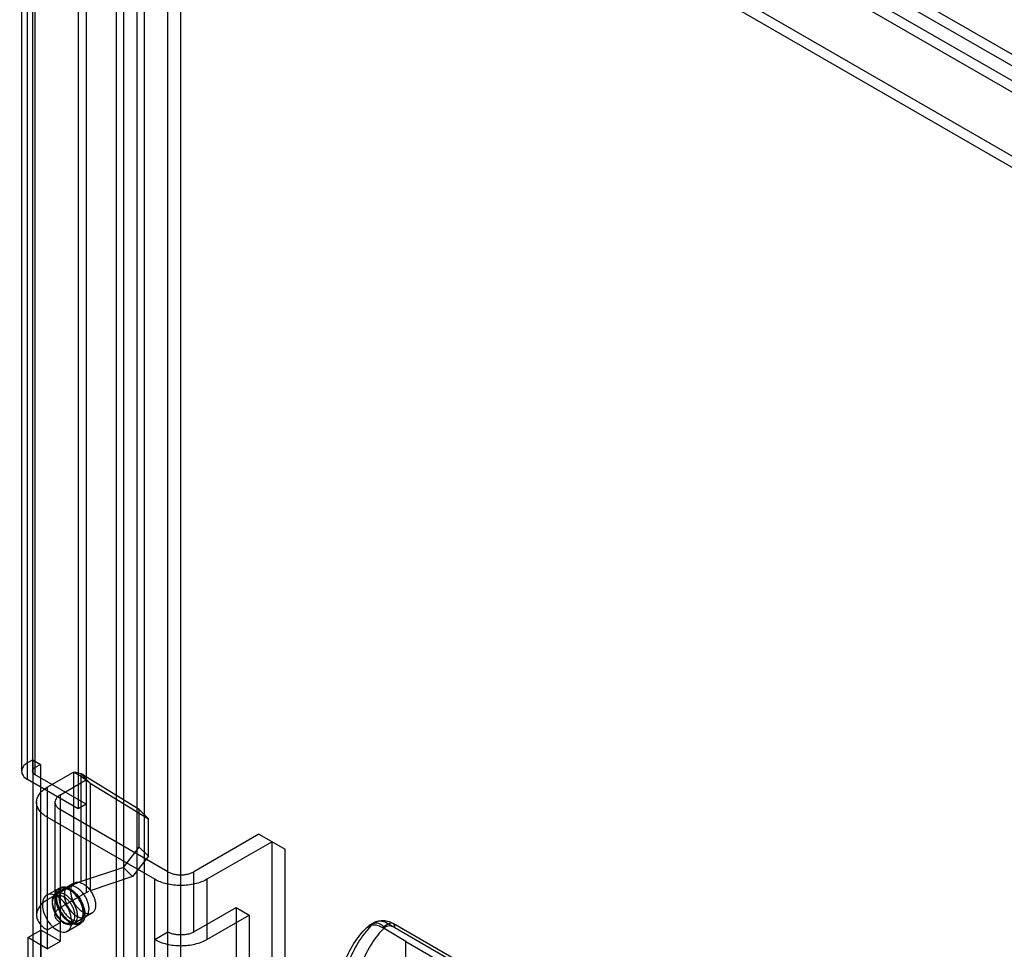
# Model space of a CAD drawing. Header units: millimetres. Extents: x 188 to 1028, y 131 to 1566.
# Tile 321 of 326: x 599 to 706, y 1359 to 1459. Entities that reach past the tile are written whole.
import ezdxf

# ---------------------------------------------------------------- set-up
doc = ezdxf.new("R2010")
doc.units = ezdxf.units.MM
doc.header["$LTSCALE"] = 110.325218
doc.layers.get('0').update_dxf_attribs({"linetype": 'CONTINUOUS'})

msp = doc.modelspace()

# ---------------------------------------------------------------- linework, layer by layer
at = {"color": 7, "linetype": 'CONTINUOUS'}
for p, q in [((609.66, 1565.99), (609.66, 633.55)), ((610.51, 633.06), (610.51, 1565.5)), ((612.77, 635.34), (612.77, 1564.2)), ((611.93, 1563.71), (611.93, 634.85)), ((600.05, 1376.97), (600.05, 1560.44)), ((600.89, 1377.46), (600.89, 1559.95)), ((615.28, 589.23), (615.28, 1546.17)), ((616.7, 590.05), (616.7, 1546.99)), ((599.4, 1526.88), (599.4, 1377.87)), ((600.6, 1526.88), (600.6, 1377.87)), ((595.84, 1518.61), (1011.97, 1278.36)), ((1013.03, 1278.98), (596.9, 1519.23)), ((1011.27, 1277.14), (595.13, 1517.39)), ((595.13, 1516.16), (1011.27, 1275.91)), ((591.6, 1511.27), (1000.66, 1275.1)), ((591.6, 1510.04), (1000.66, 1273.87)), ((605.56, 1494.1), (605.56, 1373.79)), ((606.41, 1494.59), (606.41, 1374.28)), ((600.61, 1379.09), (600.05, 1378.77)), ((600.61, 1379.09), (600.61, 1334.19)), ((600.61, 1379.09), (601.46, 1378.6)), ((601.46, 1378.6), (600.89, 1378.28)), ((601.46, 1378.6), (601.46, 1333.7)), ((606.41, 1374.28), (600.89, 1377.46)), ((602.2, 1376.13), (605.03, 1377.77)), ((605.03, 1377.77), (605.03, 1365.52)), ((606.45, 1376.95), (605.03, 1377.77)), ((605.86, 1365.89), (605.86, 1377.57)), ((605.86, 1377.57), (606.86, 1376.57)), ((612.19, 1373.71), (605.86, 1377.57)), ((605.56, 1373.79), (600.05, 1376.97)), ((602.2, 1376.13), (602.2, 1358.58)), ((603.62, 1375.32), (606.45, 1376.95)), ((606.45, 1364.7), (606.45, 1376.95)), ((606.86, 1376.57), (606.86, 1364.89)), ((606.86, 1376.57), (613.19, 1372.71)), ((603.62, 1359.4), (603.62, 1375.32)), ((601.03, 1374.5), (601.03, 1362.25)), ((603.03, 1374.5), (603.03, 1362.25)), ((606.41, 1374.28), (605.56, 1373.79)), ((613.87, 1366.13), (602.2, 1372.87)), ((615.28, 1366.95), (603.62, 1373.68)), ((612.19, 1369.63), (612.19, 1373.71)), ((613.19, 1372.71), (612.19, 1373.71)), ((613.19, 1368.63), (613.19, 1372.71)), ((625.18, 1371.03), (618.11, 1366.95)), ((625.18, 1371.03), (628.01, 1369.4)), ((625.18, 1371.03), (628.01, 1369.4)), ((610.46, 1367.42), (612.19, 1369.63)), ((612.19, 1369.63), (613.19, 1368.63)), ((626.6, 1370.21), (619.53, 1366.13)), ((626.6, 1332.66), (626.6, 1370.21)), ((613.19, 1368.63), (611.46, 1366.42)), ((628.01, 1331.84), (628.01, 1369.4)), ((610.46, 1367.42), (605.86, 1365.89)), ((611.46, 1366.42), (606.86, 1364.89)), ((610.46, 1367.42), (611.46, 1366.42)), ((618.11, 1360.42), (618.11, 1366.95)), ((605.03, 1365.52), (602.2, 1363.89)), ((605.14, 1365.74), (603.16, 1364.59)), ((613.87, 1325.31), (613.87, 1366.13)), ((619.53, 1366.13), (619.53, 1359.6)), ((602.14, 1364.41), (603.55, 1365.22)), ((606.45, 1364.7), (603.62, 1363.07)), ((607.04, 1362.45), (605.06, 1361.3)), ((618.11, 1360.42), (622.71, 1363.07)), ((619.53, 1359.6), (624.12, 1362.25)), ((622.71, 1363.07), (622.71, 1335.31)), ((622.71, 1363.07), (624.12, 1362.25)), ((624.12, 1362.25), (624.12, 1334.49)), ((603.62, 1361.44), (602.2, 1360.62)), ((604.39, 1360.51), (605.8, 1361.33)), ((636.9, 1360.91), (637.53, 1361.28)), ((637.74, 1361.43), (637.1, 1361.07)), ((639.24, 1361.28), (638.58, 1360.9)), ((639.24, 1361.28), (675.74, 1340.21)), ((675.54, 1340.67), (639.74, 1361.33)), ((600.08, 1359.8), (601.5, 1360.62)), ((601.5, 1360.62), (601.5, 1348.37)), ((603.62, 1359.4), (601.5, 1360.62)), ((613.87, 1359.6), (615.28, 1360.42)), ((641.13, 1359.37), (638.58, 1360.9)), ((600.08, 1359.8), (600.08, 1347.56)), ((602.2, 1358.58), (600.08, 1359.8)), ((602.2, 1358.58), (603.62, 1359.4)), ((641.13, 1331.61), (641.13, 1359.37)), ((641.13, 1359.37), (671.15, 1342.05))]:
    msp.add_line(p, q, dxfattribs=at)
for points in [[(606, 1377.21), (606.4, 1376.95), (606.79, 1376.64)], [(602.77, 1363.56), (602.77, 1363.58), (602.77, 1363.6), (602.77, 1363.62)], [(603.19, 1364.13), (603.19, 1364.09), (603.19, 1364.05), (603.2, 1364.02)], [(603.48, 1364.13), (603.48, 1364.1), (603.48, 1364.06), (603.48, 1364.03)], [(605.17, 1362.17), (605.17, 1362.15), (605.17, 1362.13), (605.17, 1362.11)], [(606.16, 1362.58), (606.16, 1362.62), (606.16, 1362.65), (606.16, 1362.69)], [(606.16, 1362.42), (606.16, 1362.46), (606.16, 1362.49), (606.16, 1362.53)]]:
    msp.add_lwpolyline(points, dxfattribs=at)
for points, knots in [([(600.05, 1378.77), (599.86, 1378.66), (599.55, 1378.42), (599.34, 1377.87), (599.55, 1377.32), (599.86, 1377.08), (600.05, 1376.97)], [0, 0, 0, 0, 0.277326, 0.499999, 0.722672, 1, 1, 1, 1]), ([(600.89, 1377.46), (600.79, 1377.52), (600.61, 1377.67), (600.59, 1378.05), (600.78, 1378.21), (600.89, 1378.28)], [0, 0, 0, 0, 0.347853, 0.627481, 1, 1, 1, 1]), ([(605.86, 1377.57), (605.76, 1377.6), (605.57, 1377.65), (605.3, 1377.72), (605.12, 1377.75), (605.03, 1377.77)], [0, 0, 0, 0, 0.357955, 0.691889, 1, 1, 1, 1]), ([(602.2, 1372.87), (602.03, 1372.97), (601.71, 1373.19), (601.33, 1373.59), (601.09, 1374.03), (601, 1374.5), (601.09, 1374.97), (601.33, 1375.41), (601.71, 1375.81), (602.03, 1376.03), (602.2, 1376.13)], [0, 0, 0, 0, 0.145164, 0.274794, 0.391268, 0.500005, 0.608742, 0.725215, 0.854841, 1, 1, 1, 1]), ([(606.45, 1376.95), (606.49, 1376.91), (606.58, 1376.83), (606.72, 1376.7), (606.81, 1376.62), (606.86, 1376.57)], [0, 0, 0, 0, 0.312691, 0.646295, 1, 1, 1, 1]), ([(603.62, 1375.32), (603.52, 1375.26), (603.34, 1375.13), (603.14, 1374.9), (603.03, 1374.64), (603.03, 1374.36), (603.14, 1374.1), (603.34, 1373.87), (603.52, 1373.74), (603.62, 1373.68)], [0, 0, 0, 0, 0.165154, 0.309736, 0.438587, 0.561412, 0.690263, 0.834845, 1, 1, 1, 1]), ([(615.28, 1366.95), (615.4, 1366.88), (615.64, 1366.77), (616.04, 1366.66), (616.48, 1366.61), (616.92, 1366.61), (617.35, 1366.66), (617.75, 1366.77), (618, 1366.88), (618.11, 1366.95)], [0, 0, 0, 0, 0.131914, 0.274548, 0.424062, 0.575939, 0.725453, 0.868087, 1, 1, 1, 1]), ([(603.09, 1364.19), (603.09, 1364.44), (603.15, 1364.9), (603.68, 1365.37), (604.4, 1365.31), (605.09, 1364.87), (605.7, 1364.16), (606.14, 1363.3), (606.27, 1362.66), (606.27, 1362.36)], [0, 0, 0, 0, 0.13017, 0.232831, 0.344397, 0.488683, 0.65935, 0.838372, 1, 1, 1, 1]), ([(606.73, 1362.91), (606.73, 1363.04), (606.7, 1363.32), (606.58, 1363.73), (606.4, 1364.14), (606.16, 1364.52), (605.88, 1364.86), (605.57, 1365.13), (605.25, 1365.32), (604.93, 1365.42), (604.63, 1365.42), (604.37, 1365.31), (604.18, 1365.09), (604.06, 1364.8), (604.04, 1364.58), (604.04, 1364.46)], [0, 0, 0, 0, 0.082964, 0.173344, 0.268031, 0.36291, 0.455615, 0.542339, 0.620322, 0.688769, 0.748808, 0.804256, 0.861723, 0.9262, 1, 1, 1, 1]), ([(604.75, 1364.87), (604.75, 1364.98), (604.77, 1365.2), (604.88, 1365.5), (605.07, 1365.71), (605.33, 1365.83), (605.63, 1365.83), (605.95, 1365.73), (606.27, 1365.54), (606.58, 1365.27), (606.86, 1364.94), (607.1, 1364.55), (607.29, 1364.14), (607.41, 1363.73), (607.44, 1363.45), (607.44, 1363.32)], [0, 0, 0, 0, 0.073545, 0.137545, 0.194565, 0.249605, 0.30939, 0.377678, 0.455401, 0.541773, 0.634429, 0.729911, 0.825515, 0.916713, 1, 1, 1, 1]), ([(605.86, 1365.89), (605.76, 1365.85), (605.57, 1365.78), (605.29, 1365.66), (605.12, 1365.57), (605.03, 1365.52)], [0, 0, 0, 0, 0.345566, 0.679252, 1, 1, 1, 1]), ([(619.53, 1366.13), (619.33, 1366.02), (618.91, 1365.82), (618.22, 1365.61), (617.47, 1365.48), (616.7, 1365.44), (615.92, 1365.48), (615.18, 1365.61), (614.49, 1365.82), (614.06, 1366.02), (613.87, 1366.13)], [0, 0, 0, 0, 0.114383, 0.237604, 0.367157, 0.500005, 0.632852, 0.762403, 0.88562, 1, 1, 1, 1]), ([(604.85, 1361.54), (604.85, 1361.84), (604.72, 1362.48), (604.29, 1363.34), (603.69, 1364.04), (603.01, 1364.48), (602.28, 1364.56), (601.74, 1364.09), (601.67, 1363.62), (601.67, 1363.38)], [0, 0, 0, 0, 0.162131, 0.339201, 0.507548, 0.651229, 0.764083, 0.868455, 1, 1, 1, 1]), ([(603.16, 1364.59), (603.07, 1364.54), (602.9, 1364.38), (602.74, 1364.04), (602.71, 1363.78), (602.71, 1363.64)], [0, 0, 0, 0, 0.291753, 0.619248, 1, 1, 1, 1]), ([(602.77, 1363.72), (602.77, 1363.84), (602.79, 1364.06), (602.9, 1364.35), (603.09, 1364.57), (603.35, 1364.69), (603.65, 1364.69), (603.97, 1364.59), (604.29, 1364.4), (604.6, 1364.12), (604.89, 1363.79), (605.13, 1363.4), (605.31, 1362.99), (605.43, 1362.58), (605.46, 1362.3), (605.46, 1362.17)], [0, 0, 0, 0, 0.073397, 0.137354, 0.194438, 0.249954, 0.309964, 0.378502, 0.456728, 0.543567, 0.636504, 0.732195, 0.826958, 0.917226, 1, 1, 1, 1]), ([(602.77, 1363.62), (602.77, 1363.73), (602.8, 1363.92), (602.91, 1364.16), (603.09, 1364.34), (603.33, 1364.43), (603.59, 1364.42), (603.87, 1364.32), (604.16, 1364.14), (604.43, 1363.9), (604.68, 1363.6), (604.88, 1363.26), (605.04, 1362.9), (605.15, 1362.53), (605.17, 1362.29), (605.17, 1362.17)], [0, 0, 0, 0, 0.072046, 0.134624, 0.190964, 0.246646, 0.307461, 0.376962, 0.455962, 0.543228, 0.636213, 0.731696, 0.826281, 0.916662, 1, 1, 1, 1]), ([(606.16, 1362.53), (606.15, 1362.68), (606.1, 1362.98), (605.96, 1363.43), (605.75, 1363.87), (605.48, 1364.28), (605.17, 1364.63), (604.83, 1364.91), (604.48, 1365.1), (604.14, 1365.2), (603.82, 1365.19), (603.54, 1365.06), (603.34, 1364.82), (603.22, 1364.5), (603.19, 1364.26), (603.19, 1364.13)], [0, 0, 0, 0, 0.085241, 0.177092, 0.272378, 0.367123, 0.459056, 0.54462, 0.621356, 0.688743, 0.748165, 0.803547, 0.861287, 0.926069, 1, 1, 1, 1]), ([(606.16, 1362.69), (606.15, 1362.82), (606.11, 1363.09), (605.98, 1363.5), (605.79, 1363.89), (605.54, 1364.26), (605.26, 1364.58), (604.95, 1364.84), (604.64, 1365.01), (604.33, 1365.1), (604.04, 1365.09), (603.79, 1364.97), (603.6, 1364.75), (603.5, 1364.46), (603.48, 1364.25), (603.48, 1364.13)], [0, 0, 0, 0, 0.085075, 0.17682, 0.272183, 0.36768, 0.459813, 0.545481, 0.622445, 0.689922, 0.749326, 0.804781, 0.862161, 0.926443, 1, 1, 1, 1]), ([(606.1, 1362.5), (606.1, 1362.77), (605.98, 1363.34), (605.59, 1364.11), (605.03, 1364.72), (604.45, 1365.08), (604.01, 1365.08), (603.87, 1365)], [0, 0, 0, 0, 0.213804, 0.45666, 0.686967, 0.869203, 1, 1, 1, 1]), ([(604.04, 1364.46), (604.04, 1364.33), (604.07, 1364.05), (604.19, 1363.64), (604.37, 1363.23), (604.61, 1362.85), (604.89, 1362.51), (605.2, 1362.24), (605.52, 1362.05), (605.84, 1361.94), (606.14, 1361.94), (606.4, 1362.06), (606.59, 1362.27), (606.71, 1362.57), (606.73, 1362.79), (606.73, 1362.91)], [0, 0, 0, 0, 0.082964, 0.173344, 0.268031, 0.36291, 0.455615, 0.542339, 0.620322, 0.688769, 0.748808, 0.804256, 0.861723, 0.9262, 1, 1, 1, 1]), ([(607.44, 1363.32), (607.44, 1363.2), (607.41, 1362.98), (607.3, 1362.68), (607.11, 1362.47), (606.85, 1362.35), (606.55, 1362.35), (606.24, 1362.45), (605.92, 1362.64), (605.61, 1362.91), (605.32, 1363.24), (605.08, 1363.63), (604.9, 1364.04), (604.78, 1364.46), (604.75, 1364.73), (604.75, 1364.87)], [0, 0, 0, 0, 0.073545, 0.137545, 0.194565, 0.249605, 0.30939, 0.377678, 0.455401, 0.541773, 0.634429, 0.729911, 0.825515, 0.916713, 1, 1, 1, 1]), ([(602.2, 1363.89), (602.03, 1363.79), (601.71, 1363.57), (601.33, 1363.17), (601.09, 1362.72), (601, 1362.25), (601.09, 1361.78), (601.33, 1361.34), (601.71, 1360.94), (602.03, 1360.72), (602.2, 1360.62)], [0, 0, 0, 0, 0.145164, 0.274793, 0.391267, 0.500003, 0.60874, 0.725214, 0.854841, 1, 1, 1, 1]), ([(601.67, 1363.38), (601.67, 1363.07), (601.8, 1362.44), (602.23, 1361.58), (602.84, 1360.87), (603.52, 1360.43), (604.25, 1360.35), (604.79, 1360.83), (604.85, 1361.29), (604.85, 1361.54)], [0, 0, 0, 0, 0.162892, 0.338517, 0.507397, 0.652855, 0.765202, 0.869081, 1, 1, 1, 1]), ([(602.71, 1363.64), (602.71, 1363.37), (602.83, 1362.81), (603.23, 1362.06), (603.8, 1361.47), (604.45, 1361.15), (604.9, 1361.21), (605.06, 1361.3)], [0, 0, 0, 0, 0.215091, 0.445743, 0.665787, 0.852115, 1, 1, 1, 1]), ([(605.46, 1362.17), (605.46, 1362.06), (605.43, 1361.84), (605.32, 1361.54), (605.13, 1361.32), (604.87, 1361.21), (604.57, 1361.21), (604.25, 1361.31), (603.93, 1361.5), (603.62, 1361.77), (603.34, 1362.11), (603.1, 1362.49), (602.91, 1362.9), (602.8, 1363.32), (602.77, 1363.59), (602.77, 1363.72)], [0, 0, 0, 0, 0.073397, 0.137354, 0.194438, 0.249954, 0.309964, 0.378502, 0.456728, 0.543567, 0.636504, 0.732195, 0.826958, 0.917226, 1, 1, 1, 1]), ([(605.17, 1362.11), (605.17, 1362.01), (605.14, 1361.82), (605.03, 1361.57), (604.85, 1361.39), (604.61, 1361.31), (604.35, 1361.32), (604.07, 1361.41), (603.78, 1361.59), (603.51, 1361.83), (603.27, 1362.13), (603.06, 1362.47), (602.9, 1362.83), (602.79, 1363.2), (602.77, 1363.44), (602.77, 1363.56)], [0, 0, 0, 0, 0.072046, 0.134624, 0.190964, 0.246646, 0.307461, 0.376962, 0.455962, 0.543228, 0.636213, 0.731696, 0.826281, 0.916662, 1, 1, 1, 1]), ([(606.27, 1362.36), (606.27, 1362.11), (606.21, 1361.65), (605.68, 1361.17), (604.95, 1361.24), (604.27, 1361.68), (603.66, 1362.38), (603.22, 1363.24), (603.09, 1363.89), (603.09, 1364.19)], [0, 0, 0, 0, 0.130231, 0.233176, 0.344879, 0.489739, 0.658605, 0.836049, 1, 1, 1, 1]), ([(603.2, 1364.02), (603.2, 1363.87), (603.25, 1363.57), (603.4, 1363.12), (603.61, 1362.68), (603.88, 1362.27), (604.19, 1361.92), (604.53, 1361.64), (604.88, 1361.44), (605.22, 1361.35), (605.54, 1361.36), (605.82, 1361.49), (606.02, 1361.73), (606.14, 1362.05), (606.16, 1362.29), (606.16, 1362.42)], [0, 0, 0, 0, 0.085241, 0.177092, 0.272378, 0.367123, 0.459056, 0.54462, 0.621356, 0.688743, 0.748165, 0.803547, 0.861287, 0.926069, 1, 1, 1, 1]), ([(603.48, 1364.03), (603.49, 1363.89), (603.53, 1363.62), (603.66, 1363.21), (603.85, 1362.82), (604.1, 1362.45), (604.38, 1362.13), (604.69, 1361.87), (605, 1361.7), (605.31, 1361.61), (605.6, 1361.62), (605.85, 1361.74), (606.04, 1361.96), (606.14, 1362.25), (606.16, 1362.47), (606.16, 1362.58)], [0, 0, 0, 0, 0.085075, 0.17682, 0.272183, 0.36768, 0.459813, 0.545481, 0.622445, 0.689922, 0.749326, 0.804781, 0.862161, 0.926443, 1, 1, 1, 1]), ([(603.62, 1361.44), (603.52, 1361.49), (603.34, 1361.62), (603.14, 1361.86), (603.03, 1362.12), (603.03, 1362.39), (603.14, 1362.65), (603.34, 1362.89), (603.52, 1363.01), (603.62, 1363.07)], [0, 0, 0, 0, 0.165155, 0.309737, 0.438588, 0.561413, 0.690264, 0.834846, 1, 1, 1, 1]), ([(605.77, 1361.71), (605.84, 1361.75), (605.97, 1361.89), (606.08, 1362.17), (606.1, 1362.38), (606.1, 1362.5)], [0, 0, 0, 0, 0.282163, 0.608244, 1, 1, 1, 1]), ([(637.53, 1361.28), (636.99, 1360.75), (636.01, 1359.52), (634.91, 1357.32), (634.18, 1354.78), (633.82, 1351.95), (633.84, 1348.88), (634.22, 1345.64), (634.97, 1342.27), (636.07, 1338.86), (637.01, 1336.61), (637.53, 1335.5)], [0, 0, 0, 0, 0.083232, 0.172148, 0.268403, 0.372787, 0.485342, 0.605514, 0.732291, 0.864318, 1, 1, 1, 1]), ([(636.9, 1360.91), (637, 1361.01), (637.23, 1361.16), (637.66, 1361.23), (638.12, 1361.14), (638.42, 1360.99), (638.58, 1360.9)], [0, 0, 0, 0, 0.220286, 0.448734, 0.705459, 1, 1, 1, 1]), ([(639.24, 1361.28), (639.08, 1361.37), (638.77, 1361.52), (638.3, 1361.6), (637.87, 1361.53), (637.63, 1361.37), (637.53, 1361.28)], [0, 0, 0, 0, 0.293265, 0.550048, 0.779294, 1, 1, 1, 1]), ([(638.81, 1360.87), (638.75, 1360.96), (638.61, 1361.11), (638.35, 1361.28), (638.07, 1361.38), (637.78, 1361.38), (637.61, 1361.32), (637.53, 1361.28)], [0, 0, 0, 0, 0.214763, 0.426927, 0.630148, 0.820843, 1, 1, 1, 1]), ([(637.73, 1361.43), (637.83, 1361.49), (638.19, 1361.65), (638.91, 1361.7), (639.47, 1361.49), (639.74, 1361.33)], [0, 0, 0, 0, 0.169596, 0.558611, 1, 1, 1, 1]), ([(639.94, 1360.88), (639.84, 1360.94), (639.64, 1361.03), (639.32, 1361.09), (639.03, 1361.04), (638.87, 1360.93), (638.81, 1360.87)], [0, 0, 0, 0, 0.293471, 0.550247, 0.779487, 1, 1, 1, 1]), ([(639.94, 1360.88), (639.94, 1360.95), (639.93, 1361.1), (639.83, 1361.29), (639.65, 1361.39), (639.44, 1361.38), (639.3, 1361.32), (639.24, 1361.28)], [0, 0, 0, 0, 0.224848, 0.413548, 0.586457, 0.775155, 1, 1, 1, 1]), ([(618.11, 1360.42), (618, 1360.35), (617.75, 1360.24), (617.35, 1360.13), (616.92, 1360.08), (616.48, 1360.08), (616.04, 1360.13), (615.64, 1360.24), (615.4, 1360.35), (615.28, 1360.42)], [0, 0, 0, 0, 0.131913, 0.274547, 0.424061, 0.575938, 0.725452, 0.868086, 1, 1, 1, 1]), ([(636.9, 1335.13), (636.39, 1336.26), (635.46, 1338.51), (634.38, 1341.94), (633.65, 1345.31), (633.27, 1348.56), (633.26, 1351.62), (633.61, 1354.45), (634.33, 1356.98), (635.4, 1359.16), (636.37, 1360.39), (636.9, 1360.91)], [0, 0, 0, 0, 0.136186, 0.268633, 0.39574, 0.516136, 0.62879, 0.733115, 0.829111, 0.917526, 1, 1, 1, 1]), ([(638.81, 1360.87), (638.29, 1360.36), (637.34, 1359.18), (636.29, 1357.06), (635.58, 1354.62), (635.24, 1351.9), (635.25, 1348.95), (635.62, 1345.82), (636.34, 1342.59), (637.4, 1339.3), (638.3, 1337.14), (638.81, 1336.06)], [0, 0, 0, 0, 0.083329, 0.172275, 0.268509, 0.372827, 0.485292, 0.605377, 0.732107, 0.864163, 1, 1, 1, 1]), ([(613.87, 1359.6), (614.06, 1359.49), (614.49, 1359.29), (615.18, 1359.08), (615.92, 1358.95), (616.7, 1358.91), (617.47, 1358.95), (618.22, 1359.08), (618.91, 1359.29), (619.33, 1359.49), (619.53, 1359.6)], [0, 0, 0, 0, 0.114384, 0.237605, 0.367158, 0.500006, 0.632853, 0.762403, 0.885621, 1, 1, 1, 1])]:
    msp.add_open_spline(points, degree=3, knots=knots, dxfattribs=at)
msp.add_open_spline([(606.45, 1364.7), (606.53, 1364.75), (606.62, 1364.8), (606.71, 1364.83)], degree=3, dxfattribs=at)

doc.saveas('drawing.dxf')
